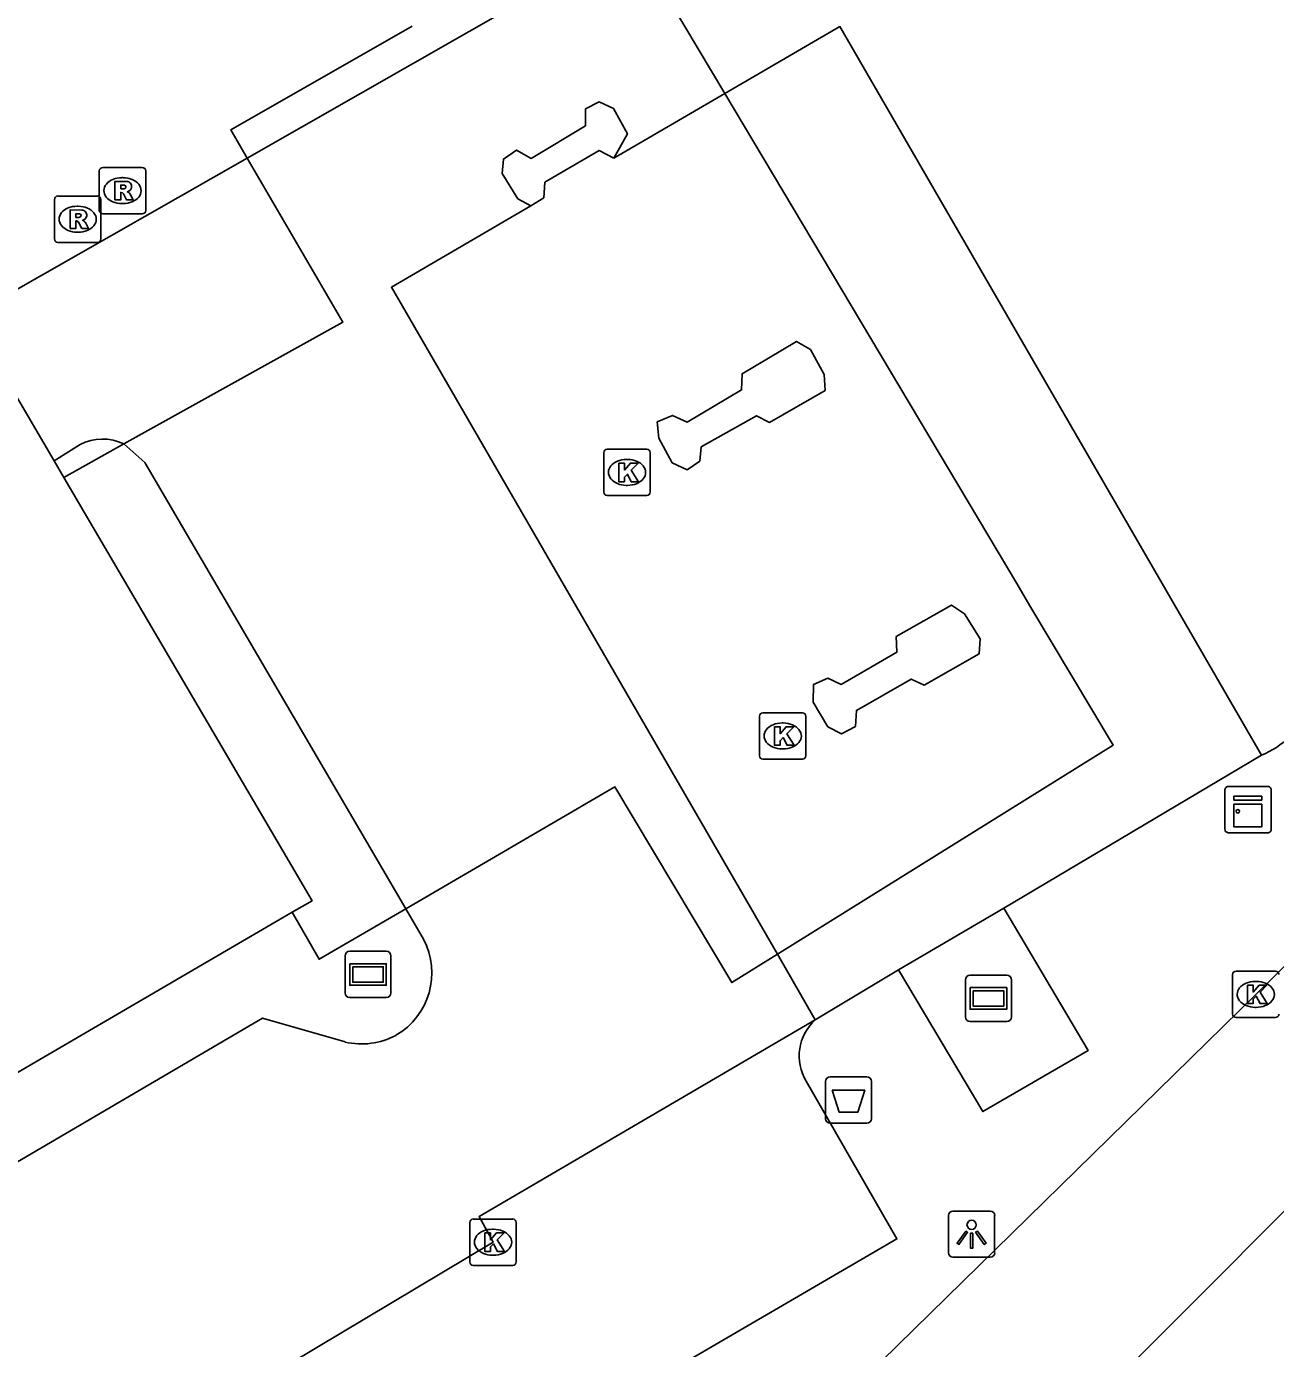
# Model space of a CAD drawing. Extents: x 157321 to 158827, y 386650 to 388532.
# Drawn here: x 158370.83 to 158397.76, y 386917.59 to 386946.11 of the extents above; entities that cross this region are included whole.
import ezdxf

# ---------------------------------------------------------------- set-up
doc = ezdxf.new("R2010")
doc.units = 0
for name, color, linetype in [('IMGEO_Afvalbak', 7, 'Continuous'), ('IMGEO_Kast', 7, 'Continuous'), ('IMGEO_Kolk', 7, 'Continuous'), ('IMGEO_Lichtpunt', 7, 'Continuous'), ('IMGEO_Pand', 7, 'Continuous'), ('IMGEO_Parkeervlak_open', 7, 'Continuous'), ('IMGEO_Reclamebord', 7, 'Continuous'), ('IMGEO_Rijbaan_lokaal_gesloten', 7, 'Continuous'), ('IMGEO_Rijbaan_lokaal_open', 7, 'Continuous'), ('IMGEO_Rijbaan_regionaal_gesloten', 7, 'Continuous'), ('IMGEO_Rioolput', 7, 'Continuous'), ('IMGEO_Voetpad_open', 7, 'Continuous')]:
    doc.layers.add(name, color=color, linetype=linetype)

msp = doc.modelspace()

# ---------------------------------------------------------------- linework, layer by layer
at = {"layer": 'IMGEO_Afvalbak'}
for p, q in [((158388.157, 386923.452), (158388.947, 386923.452)), ((158388.947, 386923.452), (158388.157, 386923.452)), ((158388.057, 386922.552), (158388.057, 386923.352)), ((158388.057, 386923.352), (158388.057, 386922.552)), ((158389.047, 386923.352), (158389.047, 386922.552)), ((158389.047, 386922.552), (158389.047, 386923.352)), ((158388.947, 386922.452), (158388.157, 386922.452)), ((158388.157, 386922.452), (158388.947, 386922.452))]:
    msp.add_line(p, q, dxfattribs=at)
msp.add_lwpolyline([(158388.2, 386923.166), (158388.904, 386923.166), (158388.755, 386922.696), (158388.349, 386922.696), (158388.2, 386923.166)], dxfattribs=at)
for centre, start, end in [((158388.157, 386923.352), 90, 180), ((158388.157, 386923.352), 90, 180), ((158388.947, 386923.352), 0, 90), ((158388.947, 386923.352), 360, 90), ((158388.157, 386922.552), 180, 270), ((158388.157, 386922.552), 180, 270), ((158388.947, 386922.552), 270, 0), ((158388.947, 386922.552), 270, 0)]:
    msp.add_arc(centre, 0.1, start, end, dxfattribs=at)
at = {"layer": 'IMGEO_Kast'}
for p, q in [((158396.743, 386929.718), (158397.584, 386929.718)), ((158397.584, 386929.718), (158396.743, 386929.718)), ((158396.668, 386928.793), (158396.668, 386929.634)), ((158396.668, 386929.634), (158396.668, 386928.793)), ((158397.668, 386929.643), (158397.668, 386928.802)), ((158397.668, 386928.802), (158397.668, 386929.643)), ((158397.593, 386928.718), (158396.752, 386928.718)), ((158396.752, 386928.718), (158397.593, 386928.718))]:
    msp.add_line(p, q, dxfattribs=at)
for points in [[(158396.863, 386929.508), (158397.463, 386929.508), (158397.463, 386929.423), (158396.863, 386929.423), (158396.863, 386929.508)], [(158396.863, 386929.333), (158397.463, 386929.333), (158397.463, 386928.844), (158396.863, 386928.844), (158396.863, 386929.333)]]:
    msp.add_lwpolyline(points, dxfattribs=at)
msp.add_circle((158396.947, 386929.182), 0.0377, dxfattribs=at)
for centre, start, end in [((158396.746, 386929.64), 92.4484, 184.2845), ((158396.746, 386929.64), 92.4484, 184.2845), ((158397.59, 386929.64), 2.4484, 94.2845), ((158397.59, 386929.64), 2.4484, 94.2845), ((158396.746, 386928.796), 182.4484, 274.2845), ((158396.746, 386928.796), 182.4484, 274.2845), ((158397.59, 386928.796), 272.4484, 4.2845), ((158397.59, 386928.796), 272.4484, 4.2845)]:
    msp.add_arc(centre, 0.0779, start, end, dxfattribs=at)
at = {"layer": 'IMGEO_Kolk'}
for p, q in [((158383.277, 386936.065), (158383.277, 386936.917)), ((158383.352, 386936.991), (158384.204, 386936.991)), ((158384.278, 386936.917), (158384.278, 386936.065)), ((158383.765, 386936.771), (158383.79, 386936.771)), ((158384.204, 386935.991), (158383.352, 386935.991)), ((158383.788, 386936.211), (158383.763, 386936.211)), ((158386.634, 386930.381), (158386.634, 386931.233)), ((158386.709, 386931.307), (158387.561, 386931.307)), ((158387.635, 386931.233), (158387.635, 386930.381)), ((158387.122, 386931.087), (158387.147, 386931.087)), ((158387.561, 386930.307), (158386.709, 386930.307)), ((158387.145, 386930.527), (158387.12, 386930.527)), ((158396.908, 386925.733), (158397.76, 386925.733)), ((158396.833, 386924.807), (158396.833, 386925.659)), ((158397.321, 386925.513), (158397.346, 386925.513)), ((158397.344, 386924.953), (158397.319, 386924.953)), ((158397.76, 386924.733), (158396.908, 386924.733)), ((158380.389, 386919.462), (158380.389, 386920.314)), ((158380.464, 386920.388), (158381.316, 386920.388)), ((158381.39, 386920.314), (158381.39, 386919.462)), ((158380.877, 386920.168), (158380.902, 386920.168)), ((158380.9, 386919.608), (158380.875, 386919.608)), ((158381.316, 386919.388), (158380.464, 386919.388))]:
    msp.add_line(p, q, dxfattribs=at)
for points in [[(158383.277, 386936.065), (158383.277, 386936.917)], [(158383.352, 386936.991), (158384.204, 386936.991)], [(158384.278, 386936.917), (158384.278, 386936.065)], [(158383.598, 386936.691), (158383.721, 386936.691), (158383.721, 386936.54), (158383.851, 386936.691), (158384.015, 386936.691), (158383.869, 386936.54), (158384.022, 386936.291), (158383.87, 386936.291), (158383.785, 386936.455), (158383.721, 386936.388), (158383.721, 386936.291), (158383.598, 386936.291), (158383.598, 386936.691)], [(158384.204, 386935.991), (158383.352, 386935.991)], [(158386.634, 386930.381), (158386.634, 386931.233)], [(158386.709, 386931.307), (158387.561, 386931.307)], [(158387.635, 386931.233), (158387.635, 386930.381)], [(158386.955, 386931.007), (158387.078, 386931.007), (158387.078, 386930.856), (158387.208, 386931.007), (158387.372, 386931.007), (158387.226, 386930.856), (158387.379, 386930.607), (158387.227, 386930.607), (158387.142, 386930.771), (158387.078, 386930.704), (158387.078, 386930.607), (158386.955, 386930.607), (158386.955, 386931.007)], [(158387.561, 386930.307), (158386.709, 386930.307)], [(158396.908, 386925.733), (158397.76, 386925.733)], [(158396.833, 386924.807), (158396.833, 386925.659)], [(158397.154, 386925.433), (158397.277, 386925.433), (158397.277, 386925.282), (158397.407, 386925.433), (158397.571, 386925.433), (158397.425, 386925.282), (158397.578, 386925.033), (158397.426, 386925.033), (158397.341, 386925.197), (158397.277, 386925.13), (158397.277, 386925.033), (158397.154, 386925.033), (158397.154, 386925.433)], [(158397.76, 386924.733), (158396.908, 386924.733)], [(158380.389, 386919.462), (158380.389, 386920.314)], [(158380.464, 386920.388), (158381.316, 386920.388)], [(158381.39, 386920.314), (158381.39, 386919.462)], [(158380.71, 386920.088), (158380.833, 386920.088), (158380.833, 386919.937), (158380.963, 386920.088), (158381.127, 386920.088), (158380.981, 386919.937), (158381.134, 386919.688), (158380.982, 386919.688), (158380.897, 386919.852), (158380.833, 386919.785), (158380.833, 386919.688), (158380.71, 386919.688), (158380.71, 386920.088)], [(158381.316, 386919.388), (158380.464, 386919.388)]]:
    msp.add_lwpolyline(points, dxfattribs=at)
for centre, start, end in [((158383.354, 386936.915), 91.552, 178.448), ((158383.354, 386936.915), 91.552, 178.448), ((158384.202, 386936.915), 1.552, 88.448), ((158384.202, 386936.915), 1.552, 88.448), ((158383.354, 386936.067), 181.552, 268.448), ((158383.354, 386936.067), 181.552, 268.448), ((158384.202, 386936.067), 271.552, 358.448), ((158384.202, 386936.067), 271.552, 358.448), ((158386.711, 386931.231), 91.552, 178.448), ((158386.711, 386931.231), 91.552, 178.448), ((158387.559, 386931.231), 1.552, 88.448), ((158387.559, 386931.231), 1.552, 88.448), ((158386.711, 386930.383), 181.552, 268.448), ((158386.711, 386930.383), 181.552, 268.448), ((158387.559, 386930.383), 271.552, 358.448), ((158387.559, 386930.383), 271.552, 358.448), ((158396.91, 386925.657), 91.552, 178.448), ((158396.91, 386925.657), 91.552, 178.448), ((158397.758, 386925.657), 1.552, 88.448), ((158397.758, 386925.657), 1.552, 88.448), ((158396.91, 386924.809), 181.552, 268.448), ((158396.91, 386924.809), 181.552, 268.448), ((158397.758, 386924.809), 271.552, 358.448), ((158397.758, 386924.809), 271.552, 358.448), ((158380.466, 386920.312), 91.552, 178.448), ((158380.466, 386920.312), 91.552, 178.448), ((158381.314, 386920.312), 1.552, 88.448), ((158381.314, 386920.312), 1.552, 88.448), ((158380.466, 386919.464), 181.552, 268.448), ((158380.466, 386919.464), 181.552, 268.448), ((158381.314, 386919.464), 271.552, 358.448), ((158381.314, 386919.464), 271.552, 358.448)]:
    msp.add_arc(centre, 0.0765, start, end, dxfattribs=at)
for centre, major_axis, ratio, start_param, end_param in [((158383.764, 386936.491), (-0.387, 0.002), 0.722429, 4.712389, 7.853982), ((158383.789, 386936.491), (-0.39, 0.002), 0.717154, 1.570796, 4.712389), ((158387.121, 386930.807), (-0.387, 0.002), 0.722429, 4.712389, 7.853982), ((158387.146, 386930.807), (-0.39, 0.002), 0.717154, 1.570796, 4.712389), ((158397.32, 386925.233), (-0.387, 0.002), 0.722429, 4.712389, 7.853982), ((158397.345, 386925.233), (-0.39, 0.002), 0.717154, 1.570796, 4.712389), ((158380.876, 386919.888), (-0.387, 0.002), 0.722429, 4.712389, 7.853982), ((158380.901, 386919.888), (-0.39, 0.002), 0.717154, 1.570796, 4.712389)]:
    msp.add_ellipse(centre, major_axis=major_axis, ratio=ratio, start_param=start_param, end_param=end_param, dxfattribs=at)
at = {"layer": 'IMGEO_Lichtpunt'}
for p, q in [((158390.708, 386920.465), (158390.708, 386919.658)), ((158390.708, 386920.465), (158390.708, 386919.658)), ((158391.61, 386920.56), (158390.802, 386920.56)), ((158391.61, 386920.56), (158390.802, 386920.56)), ((158391.704, 386919.658), (158391.704, 386920.465)), ((158391.704, 386919.658), (158391.704, 386920.465)), ((158390.802, 386919.564), (158391.61, 386919.564)), ((158390.802, 386919.564), (158391.61, 386919.564))]:
    msp.add_line(p, q, dxfattribs=at)
for points in [[(158391.082, 386920.129), (158391.121, 386920.101), (158390.933, 386919.839), (158390.895, 386919.866), (158391.082, 386920.129)], [(158391.184, 386920.081), (158391.231, 386920.081), (158391.231, 386919.759), (158391.184, 386919.759), (158391.184, 386920.081)], [(158391.294, 386920.101), (158391.332, 386920.128), (158391.519, 386919.866), (158391.48, 386919.838), (158391.294, 386920.101)]]:
    msp.add_lwpolyline(points, dxfattribs=at)
msp.add_circle((158391.207, 386920.263), 0.0994, dxfattribs=at)
for centre, start, end in [((158390.802, 386920.465), 90, 180), ((158390.802, 386920.465), 90, 180), ((158391.61, 386920.465), 0, 90), ((158391.61, 386920.465), 0, 90), ((158390.802, 386919.658), 180, 270), ((158390.802, 386919.658), 180, 270), ((158391.61, 386919.658), 270, 0), ((158391.61, 386919.658), 270, 360)]:
    msp.add_arc(centre, 0.0946, start, end, dxfattribs=at)
at = {"layer": 'IMGEO_Pand'}
for points in [[(158371.426, 386936.737), (158369.614, 386939.822)], [(158371.633, 386936.384), (158371.426, 386936.737)], [(158376.558, 386927.003), (158376.987, 386927.254), (158371.633, 386936.384)], [(158362.977, 386931.246), (158363.148, 386930.952), (158360.084, 386929.116), (158365.205, 386920.377), (158376.558, 386927.003)]]:
    msp.add_lwpolyline(points, dxfattribs=at)
at = {"layer": 'IMGEO_Parkeervlak_open'}
msp.add_lwpolyline([(158387.638, 386923.359), (158389.596, 386919.959), (158383.666, 386916.506)], dxfattribs=at)
msp.add_arc((158388.553, 386923.9), 1.063, 132.3623, 210.5677, dxfattribs=at)
at = {"layer": 'IMGEO_Reclamebord'}
for p, q in [((158377.698, 386925.263), (158377.698, 386926.063)), ((158377.698, 386926.063), (158377.698, 386925.263)), ((158377.798, 386926.163), (158378.588, 386926.163)), ((158378.588, 386926.163), (158377.798, 386926.163)), ((158378.688, 386926.063), (158378.688, 386925.263)), ((158378.688, 386925.263), (158378.688, 386926.063)), ((158391.075, 386924.746), (158391.075, 386925.546)), ((158391.075, 386925.546), (158391.075, 386924.746)), ((158391.175, 386925.646), (158391.965, 386925.646)), ((158391.965, 386925.646), (158391.175, 386925.646)), ((158392.065, 386925.546), (158392.065, 386924.746)), ((158392.065, 386924.746), (158392.065, 386925.546)), ((158378.588, 386925.163), (158377.798, 386925.163)), ((158377.798, 386925.163), (158378.588, 386925.163)), ((158391.965, 386924.646), (158391.175, 386924.646)), ((158391.175, 386924.646), (158391.965, 386924.646))]:
    msp.add_line(p, q, dxfattribs=at)
for points in [[(158377.799, 386925.895), (158378.587, 386925.895), (158378.587, 386925.431), (158377.799, 386925.431), (158377.799, 386925.895)], [(158377.864, 386925.83), (158377.864, 386925.496), (158378.522, 386925.496), (158378.522, 386925.83), (158377.864, 386925.83)], [(158391.176, 386925.378), (158391.964, 386925.378), (158391.964, 386924.914), (158391.176, 386924.914), (158391.176, 386925.378)], [(158391.241, 386925.313), (158391.241, 386924.979), (158391.899, 386924.979), (158391.899, 386925.313), (158391.241, 386925.313)]]:
    msp.add_lwpolyline(points, dxfattribs=at)
for centre, start, end in [((158377.798, 386926.063), 90, 180), ((158377.798, 386926.063), 90, 180), ((158378.588, 386926.063), 0, 90), ((158378.588, 386926.063), 360, 90), ((158391.175, 386925.546), 90, 180), ((158391.175, 386925.546), 90, 180), ((158391.965, 386925.546), 0, 90), ((158391.965, 386925.546), 360, 90), ((158377.798, 386925.263), 180, 270), ((158377.798, 386925.263), 180, 270), ((158378.588, 386925.263), 270, 0), ((158378.588, 386925.263), 270, 0), ((158391.175, 386924.746), 180, 270), ((158391.175, 386924.746), 180, 270), ((158391.965, 386924.746), 270, 0), ((158391.965, 386924.746), 270, 0)]:
    msp.add_arc(centre, 0.1, start, end, dxfattribs=at)
at = {"layer": 'IMGEO_Rijbaan_lokaal_gesloten'}
for points in [[(158375.59, 386943.272), (158381.545, 386946.671), (158383.489, 386947.813), (158383.872, 386948.041)], [(158383.872, 386948.041), (158385.885, 386944.662)], [(158385.885, 386944.662), (158388.366, 386946.105), (158397.459, 386930.391)], [(158385.885, 386944.662), (158383.492, 386943.271)], [(158387.019, 386926.099), (158394.259, 386930.606), (158392.466, 386933.615), (158392.179, 386934.098), (158385.885, 386944.662)], [(158383.492, 386943.271), (158383.787, 386943.791), (158383.484, 386944.342), (158383.175, 386944.487), (158382.883, 386944.33), (158382.886, 386943.968), (158381.708, 386943.263), (158381.394, 386943.442), (158381.118, 386943.25), (158381.084, 386942.939), (158381.426, 386942.394), (158381.704, 386942.237)], [(158381.704, 386942.237), (158381.987, 386942.415), (158382.006, 386942.749), (158383.174, 386943.436), (158383.492, 386943.271)], [(158372.929, 386937.105), (158377.65, 386939.731), (158375.59, 386943.272)], [(158381.704, 386942.237), (158378.699, 386940.484), (158387.019, 386926.099)], [(158385.347, 386936.735), (158385.374, 386937.042), (158386.569, 386937.714), (158386.847, 386937.57), (158388.049, 386938.258), (158388.026, 386938.601), (158387.736, 386939.139), (158387.431, 386939.316), (158386.258, 386938.617), (158386.249, 386938.27), (158385.071, 386937.577), (158384.761, 386937.72), (158384.43, 386937.581), (158384.461, 386937.23), (158384.753, 386936.7), (158385.077, 386936.544), (158385.347, 386936.735)], [(158372.929, 386937.105), (158373.379, 386936.702), (158379.007, 386927.08)], [(158388.706, 386931.011), (158388.723, 386931.358), (158389.906, 386932.033), (158390.186, 386931.9), (158391.368, 386932.579), (158391.393, 386932.904), (158391.057, 386933.438), (158390.772, 386933.629), (158389.578, 386932.949), (158389.597, 386932.612), (158388.398, 386931.918), (158388.109, 386932.052), (158387.799, 386931.92), (158387.788, 386931.537), (158388.107, 386931.005), (158388.403, 386930.85), (158388.706, 386931.011)], [(158397.459, 386930.391), (158391.902, 386927.093)], [(158387.019, 386926.099), (158386.037, 386925.487), (158383.515, 386929.709), (158379.007, 386927.08)], [(158389.63, 386925.759), (158391.902, 386927.093)], [(158387.837, 386924.685), (158387.019, 386926.099)], [(158389.63, 386925.759), (158387.837, 386924.685)]]:
    msp.add_lwpolyline(points, dxfattribs=at)
at = {"layer": 'IMGEO_Rijbaan_lokaal_open'}
for points in [[(158370.456, 386940.342), (158375.59, 386943.272)], [(158371.984, 386937.092), (158371.426, 386936.737)], [(158379.007, 386927.08), (158379.391, 386926.424)], [(158377.699, 386924.206), (158375.921, 386924.721), (158366.148, 386918.988)], [(158371.04, 386914.002), (158380.89, 386919.888), (158380.589, 386920.44), (158387.837, 386924.685)]]:
    msp.add_lwpolyline(points, dxfattribs=at)
for centre, radius, start, end in [((158372.47, 386936.144), 1.066, 64.4627, 117.1136), ((158396.758, 386932.082), 1.831, 292.5044, 337.611), ((158378.008, 386925.7), 1.562, 300.1976, 27.6345), ((158378.056, 386925.724), 1.56, 256.7825, 298.2146)]:
    msp.add_arc(centre, radius, start, end, dxfattribs=at)
at = {"layer": 'IMGEO_Rijbaan_regionaal_gesloten'}
for points in [[(158376.822, 386899.78), (158392.049, 386914.643), (158438.576, 386961.299)], [(158374.145, 386902.471), (158376.321, 386904.599), (158383.073, 386911.212), (158386.453, 386914.565), (158397.335, 386925.232), (158410.734, 386938.407), (158412.242, 386939.717), (158414.539, 386941.65), (158427.982, 386952.457), (158434.833, 386957.941)]]:
    msp.add_lwpolyline(points, dxfattribs=at)
at = {"layer": 'IMGEO_Rioolput'}
for p, q in [((158372.4, 386942.142), (158372.4, 386942.994)), ((158372.475, 386943.068), (158373.327, 386943.068)), ((158372.888, 386942.848), (158372.913, 386942.848)), ((158373.401, 386942.994), (158373.401, 386942.142)), ((158371.434, 386941.526), (158371.434, 386942.378)), ((158371.509, 386942.452), (158372.361, 386942.452)), ((158372.435, 386942.378), (158372.435, 386941.526)), ((158372.911, 386942.288), (158372.886, 386942.288)), ((158371.922, 386942.232), (158371.947, 386942.232)), ((158373.327, 386942.068), (158372.475, 386942.068)), ((158372.361, 386941.452), (158371.509, 386941.452)), ((158371.945, 386941.672), (158371.92, 386941.672))]:
    msp.add_line(p, q, dxfattribs=at)
for points in [[(158372.4, 386942.142), (158372.4, 386942.994)], [(158372.475, 386943.068), (158373.327, 386943.068)], [(158373.401, 386942.994), (158373.401, 386942.142)], [(158372.989, 386942.766), (158372.737, 386942.768), (158372.737, 386942.368)], [(158372.915, 386942.687), (158372.861, 386942.687), (158372.861, 386942.606)], [(158372.861, 386942.606), (158372.913, 386942.606)], [(158371.434, 386941.526), (158371.434, 386942.378)], [(158371.509, 386942.452), (158372.361, 386942.452)], [(158372.435, 386942.378), (158372.435, 386941.526)], [(158372.737, 386942.368), (158372.861, 386942.368), (158372.861, 386942.53), (158372.872, 386942.53)], [(158372.919, 386942.501), (158372.99, 386942.368), (158373.13, 386942.368), (158373.065, 386942.494)], [(158372.023, 386942.15), (158371.771, 386942.152), (158371.771, 386941.752)], [(158371.949, 386942.071), (158371.895, 386942.071), (158371.895, 386941.99)], [(158371.895, 386941.99), (158371.947, 386941.99)], [(158373.327, 386942.068), (158372.475, 386942.068)], [(158371.771, 386941.752), (158371.895, 386941.752), (158371.895, 386941.914), (158371.906, 386941.914)], [(158371.953, 386941.885), (158372.024, 386941.752), (158372.164, 386941.752), (158372.099, 386941.878)], [(158372.361, 386941.452), (158371.509, 386941.452)]]:
    msp.add_lwpolyline(points, dxfattribs=at)
for centre, radius, start, end in [((158372.477, 386942.992), 0.0765, 91.552, 178.448), ((158372.477, 386942.992), 0.0765, 91.552, 178.448), ((158373.325, 386942.992), 0.0765, 1.552, 88.448), ((158373.325, 386942.992), 0.0765, 1.552, 88.448), ((158372.897, 386942.795), 0.19, 274.7715, 282.9687), ((158372.921, 386942.591), 0.0964, 77.0061, 93.1865), ((158372.935, 386942.648), 0.0378, 276.6634, 79.6772), ((158372.988, 386942.656), 0.109, 350.3612, 89.416), ((158372.986, 386942.656), 0.112, 277.5842, 350.9817), ((158372.97, 386942.441), 0.108, 29.5134, 73.7905), ((158371.511, 386942.376), 0.0765, 91.552, 178.448), ((158371.511, 386942.376), 0.0765, 91.552, 178.448), ((158372.359, 386942.376), 0.0765, 1.552, 88.448), ((158372.359, 386942.376), 0.0765, 1.552, 88.448), ((158372.871, 386942.477), 0.0533, 26.0293, 88.6989), ((158371.931, 386942.179), 0.19, 274.7715, 282.9687), ((158371.955, 386941.975), 0.0964, 77.0061, 93.1865), ((158371.969, 386942.032), 0.0378, 276.6634, 79.6772), ((158372.022, 386942.04), 0.109, 350.3612, 89.416), ((158372.02, 386942.04), 0.112, 277.5842, 350.9817), ((158372.477, 386942.144), 0.0765, 181.552, 268.448), ((158372.477, 386942.144), 0.0765, 181.552, 268.448), ((158373.325, 386942.144), 0.0765, 271.552, 358.448), ((158373.325, 386942.144), 0.0765, 271.552, 358.448), ((158371.905, 386941.861), 0.0533, 26.0293, 88.6989), ((158372.004, 386941.825), 0.108, 29.5134, 73.7905), ((158371.511, 386941.528), 0.0765, 181.552, 268.448), ((158371.511, 386941.528), 0.0765, 181.552, 268.448), ((158372.359, 386941.528), 0.0765, 271.552, 358.448), ((158372.359, 386941.528), 0.0765, 271.552, 358.448)]:
    msp.add_arc(centre, radius, start, end, dxfattribs=at)
for centre, major_axis, ratio, start_param, end_param in [((158372.887, 386942.568), (-0.387, 0.002), 0.722429, 4.712389, 7.853982), ((158372.912, 386942.568), (-0.39, 0.002), 0.717154, 1.570796, 4.712389), ((158371.921, 386941.952), (-0.387, 0.002), 0.722429, 4.712389, 7.853982), ((158371.946, 386941.952), (-0.39, 0.002), 0.717154, 1.570796, 4.712389)]:
    msp.add_ellipse(centre, major_axis=major_axis, ratio=ratio, start_param=start_param, end_param=end_param, dxfattribs=at)
at = {"layer": 'IMGEO_Voetpad_open'}
for points in [[(158375.59, 386943.272), (158375.236, 386943.88), (158379.145, 386946.114)], [(158371.633, 386936.384), (158372.929, 386937.105)], [(158379.007, 386927.08), (158377.137, 386925.99), (158376.558, 386927.003)], [(158391.902, 386927.093), (158393.72, 386924.02), (158391.448, 386922.704), (158389.63, 386925.759)]]:
    msp.add_lwpolyline(points, dxfattribs=at)

doc.saveas('drawing.dxf')
